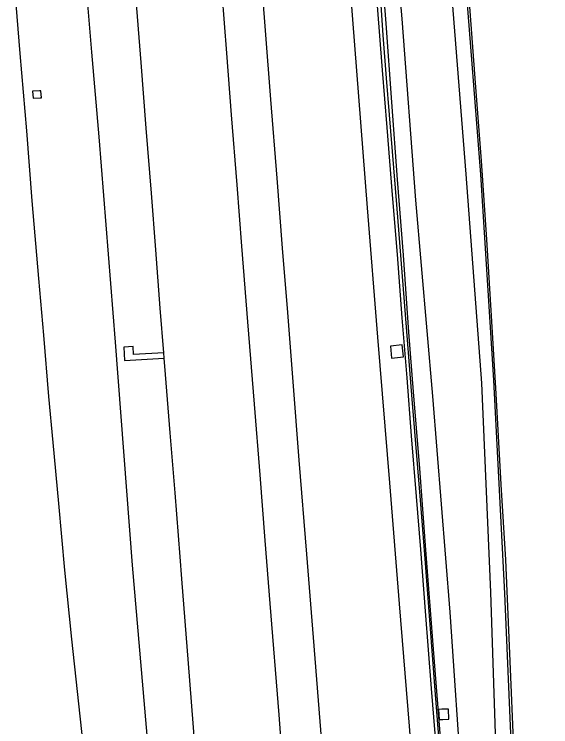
# Model space of a CAD drawing. Extents: x 157793 to 159380, y 380882 to 382313.
# Drawn here: x 157860.5 to 157934.5, y 381071.7 to 381170.1 of the extents above; entities that cross this region are included whole.
import ezdxf

# ---------------------------------------------------------------- set-up
doc = ezdxf.new("R2010")
doc.units = 0
for name, color, linetype in [('IMGEO_Berm_groen', 7, 'Continuous'), ('IMGEO_Geluidsscherm', 7, 'Continuous'), ('IMGEO_Grasland_overig', 7, 'Continuous'), ('IMGEO_Muur', 7, 'Continuous'), ('IMGEO_Rijbaan_autosnelweg', 7, 'Continuous'), ('IMGEO_Rijbaan_autoweg', 7, 'Continuous')]:
    doc.layers.add(name, color=color, linetype=linetype)

msp = doc.modelspace()

# ---------------------------------------------------------------- linework, layer by layer
at = {"layer": 'IMGEO_Berm_groen'}
for points in [[(157869.529, 381184.215), (157871.134, 381164.813), (157872.144, 381153.159), (157874.397, 381124.825), (157876.754, 381094.03), (157878.908, 381068.962), (157880.478, 381047.653), (157882.32, 381025.643), (157884.101, 381001.283), (157885.092, 380986.896), (157887.732, 380966.583), (157887.814, 380964.078), (157890.407, 380944.205)], [(157913.473, 381175.278), (157913.948, 381169.42), (157915.854, 381144.419), (157918.211, 381117.336), (157920.601, 381087.563), (157922.3, 381062.618), (157924.575, 381035.075), (157926.288, 381010.149), (157928.547, 380984.526), (157930.945, 380957.477)], [(157934.249, 380952.395), (157932.561, 380983.484), (157931.483, 381003.452), (157930.468, 381032.552), (157929.457, 381060.041), (157928.206, 381090.112), (157926.654, 381119.574), (157924.887, 381147.943), (157922.704, 381175.61)], [(157864.168, 381159.508), (157863.965, 381159.496), (157863.02, 381159.443), (157863.074, 381158.482), (157864.046, 381158.537), (157864.222, 381158.547), (157864.168, 381159.508)], [(157881.122, 381123.311), (157876.928, 381123.106), (157876.883, 381124.212), (157875.619, 381124.132), (157875.691, 381122.276), (157881.179, 381122.59)], [(157912.392, 381124.256), (157912.555, 381122.603), (157914.192, 381122.766), (157914.028, 381124.418), (157912.392, 381124.256)], [(157919.511, 381074.139), (157919.02, 381074.123), (157919.143, 381072.741), (157919.605, 381072.751), (157920.454, 381072.769), (157920.401, 381074.168), (157919.511, 381074.139)]]:
    msp.add_lwpolyline(points, dxfattribs=at)
at = {"layer": 'IMGEO_Geluidsscherm'}
msp.add_lwpolyline([(157919.258, 381067.985), (157918.569, 381076.777), (157917.875, 381085.856), (157917.129, 381095.497), (157916.527, 381103.015), (157915.416, 381116.957), (157914.35, 381130.374), (157913.265, 381143.791), (157912.247, 381156.196), (157911.852, 381161.23), (157911.393, 381167.182), (157911.081, 381172.051), (157910.669, 381177.441), (157909.449, 381192.072), (157908.405, 381206.204), (157907.133, 381221.903), (157906.102, 381235.755), (157905.066, 381248.554), (157904.159, 381259.856), (157903.444, 381269.909)], dxfattribs=at)
at = {"layer": 'IMGEO_Grasland_overig'}
msp.add_lwpolyline([(157930.945, 380957.477), (157930.33, 380983.606), (157929.61, 381003.113), (157927.881, 381032.582), (157927.28, 381059.627), (157926.271, 381090.298), (157925.029, 381119.132), (157922.833, 381148.001), (157920.681, 381175.304)], dxfattribs=at)
at = {"layer": 'IMGEO_Muur'}
for points in [[(157909.907, 381180.175), (157910.567, 381171.237), (157911.271, 381162.367), (157911.901, 381154.442), (157912.645, 381145.142), (157913.318, 381136.918), (157913.978, 381128.168), (157914.655, 381119.86), (157915.278, 381111.888), (157915.929, 381103.498), (157916.53, 381096.173), (157917.196, 381087.694), (157918.036, 381076.984), (157919.017, 381064.585)], [(157928.426, 380954.865), (157927.629, 380964.818), (157926.855, 380974.449), (157926.05, 380985.421), (157925.125, 380996.35), (157924.331, 381007.063), (157923.538, 381018.164), (157922.591, 381030.018), (157921.743, 381040.497), (157920.363, 381056.85), (157919.337, 381069.645), (157918.347, 381082.45), (157917.299, 381096.152), (157916.44, 381107.391), (157915.598, 381117.936), (157914.953, 381126.17), (157914.19, 381136.822), (157913.355, 381147.235), (157912.591, 381157.906), (157911.818, 381168.764), (157911.044, 381178.88)]]:
    msp.add_lwpolyline(points, dxfattribs=at)
at = {"layer": 'IMGEO_Rijbaan_autosnelweg'}
for points in [[(157881.122, 381123.311), (157880.631, 381129.493), (157880.004, 381137.549), (157879.407, 381145.373), (157878.689, 381154.327), (157878.003, 381163.414), (157877.194, 381173.265), (157876.318, 381184.512)], [(157912.92, 380943.119), (157911.69, 380958.988), (157910.255, 380976.846), (157909.134, 380992.065), (157907.775, 381009.039), (157906.717, 381022.263), (157905.516, 381036.476), (157904.308, 381052.865), (157902.951, 381069.57), (157901.775, 381084.043), (157900.847, 381095.553), (157899.82, 381108.521), (157898.984, 381119.329), (157898.217, 381128.901), (157897.513, 381137.771), (157896.752, 381147.427), (157895.903, 381158.31), (157895.139, 381167.834), (157894.412, 381177.361)], [(157906.597, 381176.448), (157907.978, 381158.706), (157909.202, 381143.354), (157910.614, 381125.508), (157912.283, 381105.408), (157913.593, 381088.69), (157914.99, 381071.791), (157916.407, 381053.75), (157917.89, 381034.799), (157919.611, 381013.477), (157921.028, 380995.436), (157922.274, 380979.519), (157923.829, 380960.156), (157924.983, 380945.651)], [(157889.121, 381173.028), (157889.77, 381164.709), (157890.439, 381156.175), (157891.199, 381146.538), (157891.837, 381138.059), (157892.665, 381127.617), (157893.603, 381116.26), (157894.361, 381106.481), (157895.064, 381097.432), (157895.76, 381088.75), (157896.975, 381073.371), (157897.92, 381060.896), (157898.912, 381048.344), (157899.961, 381035.118), (157901, 381021.9), (157902.025, 381008.823), (157902.923, 380997.778), (157903.91, 380985.331), (157905.152, 380970.137), (157906.326, 380954.897), (157907.412, 380941.629)], [(157881.179, 381122.59), (157881.122, 381123.311)], [(157895.109, 380945.375), (157894.194, 380957.184), (157893.602, 380965.439), (157892.806, 380975.437), (157891.823, 380988.771), (157891.241, 380995.482), (157890.571, 381004.763), (157889.76, 381014.846), (157888.905, 381025.911), (157888.045, 381035.887), (157887.074, 381048.36), (157886.192, 381059.055), (157885.418, 381069.28), (157884.549, 381080.45), (157883.613, 381092.143), (157883.381, 381095.173), (157882.679, 381103.997), (157882.004, 381112.277), (157881.357, 381120.36), (157881.179, 381122.59)]]:
    msp.add_lwpolyline(points, dxfattribs=at)
at = {"layer": 'IMGEO_Rijbaan_autoweg'}
for points in [[(157934.521, 380952.503), (157933.625, 380967.33), (157932.848, 380981.48), (157932.105, 380996.286), (157931.487, 381010.3), (157930.93, 381026.54), (157930.349, 381042.939), (157929.748, 381060.978), (157929.061, 381077.525), (157928.326, 381094.76), (157927.697, 381105.165), (157926.986, 381117.66), (157926.348, 381128.45), (157925.714, 381138.958), (157924.96, 381149.826), (157924.154, 381160.598), (157923.331, 381171.716), (157922.406, 381182.417)], [(157884.924, 380941.077), (157883.826, 380951.522), (157882.682, 380962.788), (157881.348, 380975.368), (157880.199, 380985.188), (157878.579, 380998.701), (157877.047, 381011.386), (157875.471, 381023.903), (157873.839, 381036.899), (157872.574, 381047.353), (157871.296, 381057.895), (157869.995, 381069.355), (157868.437, 381083.809), (157867.476, 381093.357), (157866.616, 381102.52), (157865.867, 381110.975), (157865.276, 381117.314), (157864.582, 381125.79), (157863.865, 381133.57), (157862.968, 381144.291), (157862.195, 381153.984), (157861.3, 381164.649), (157860.481, 381174.922)]]:
    msp.add_lwpolyline(points, dxfattribs=at)

doc.saveas('drawing.dxf')
